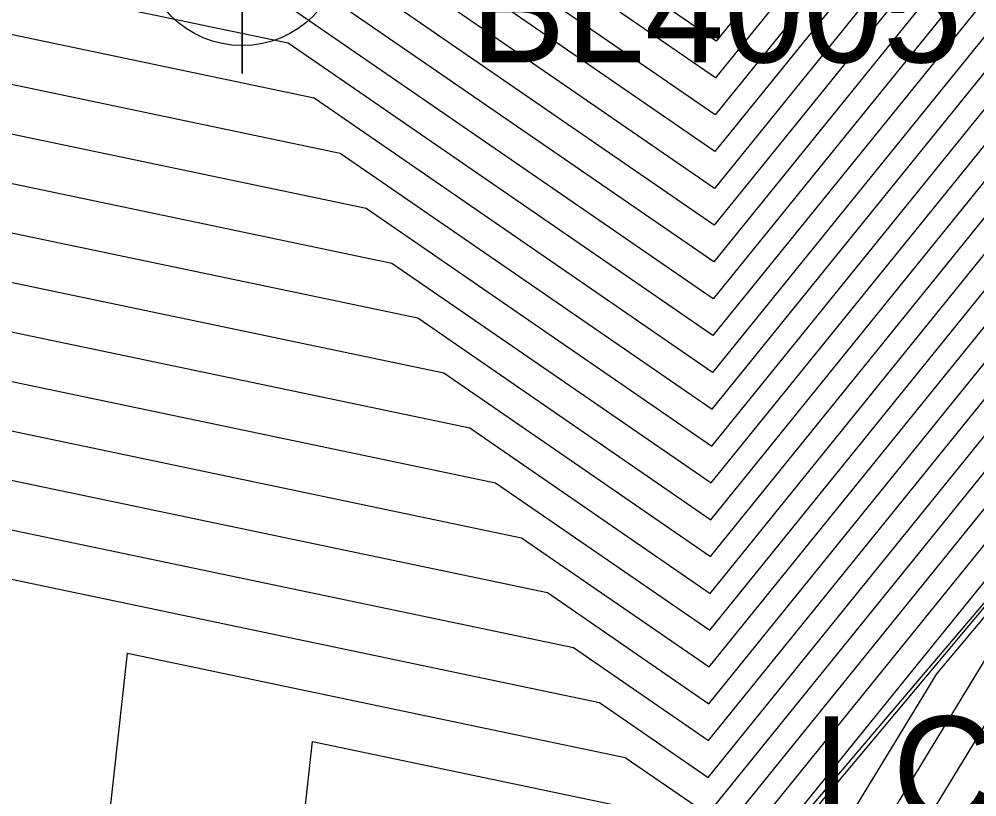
# Model space of a CAD drawing. Extents: x 2188792 to 2191981, y 386090 to 389710.
# Drawn here: x 2190392.34 to 2190414.79, y 388055.88 to 388074.12 of the extents above; entities that cross this region are included whole.
import ezdxf

# ---------------------------------------------------------------- set-up
doc = ezdxf.new("R2010")
doc.units = 0
for name, color, linetype in [('DTM Contours Major', 7, 'Continuous'), ('DTM Contours Minor', 7, 'Continuous'), ('Exist DTM Breakline Cogo Comment', 7, 'Continuous'), ('Exist DTM Breakline Underwater', 7, 'Continuous'), ('Exist DTM Breakline Underwater Cogo Number', 7, 'Continuous'), ('Exist DTM Breakline Underwater Cogo Point CELL', 7, 'Continuous')]:
    doc.layers.add(name, color=color, linetype=linetype)

msp = doc.modelspace()

# ---------------------------------------------------------------- linework, layer by layer
at = {"layer": 'DTM Contours Major'}
for points in [[(2190435.125, 388126.31), (2190431.061, 388109.536), (2190427.977, 388103.038), (2190424.513, 388090.077), (2190423.543, 388073.618), (2190423.423, 388071.574), (2190423.686, 388070.867), (2190420.976, 388067.517), (2190410.954, 388055.558)], [(2190389.403, 388051.03), (2190390.546, 388061.32), (2190405.938, 388058.094), (2190408.487, 388056.338), (2190421.41, 388072.313), (2190418.581, 388079.939), (2190424.171, 388102.439), (2190413.092, 388101.258), (2190409.964, 388096.516), (2190409.288, 388096.296), (2190406.15, 388094.855), (2190402.602, 388091.747), (2190398.235, 388090.276), (2190394.324, 388089.907), (2190383.771, 388098.913), (2190380.078, 388100.55), (2190376.015, 388102.35), (2190374.063, 388104.003), (2190369.711, 388105.868), (2190364.878, 388107.94), (2190363.214, 388108.131), (2190345.583, 388100.851), (2190345.707, 388099.826), (2190341.932, 388095.641)], [(2190418.628, 388094.507), (2190411.53, 388093.75), (2190405.032, 388083.897), (2190403.826, 388083.505), (2190403.617, 388083.494), (2190397.172, 388082.886), (2190379.428, 388098.03), (2190377.825, 388098.74), (2190376.063, 388099.521), (2190372.447, 388102.583), (2190370.533, 388103.404), (2190368.408, 388104.314), (2190367.676, 388104.399), (2190359.924, 388101.197), (2190360.432, 388097.003), (2190360.661, 388096.797), (2190369.638, 388084.566), (2190383, 388075.664), (2190385.522, 388073.984), (2190399.86, 388070.979), (2190408.58, 388064.972), (2190416.859, 388075.207), (2190415.046, 388080.092), (2190418.628, 388094.507)], [(2190369.571, 388071.521), (2190402.899, 388064.536), (2190408.534, 388060.655), (2190419.134, 388073.76), (2190416.814, 388080.015), (2190421.4, 388098.473), (2190412.311, 388097.504), (2190407.498, 388090.206), (2190406.458, 388089.868), (2190404.906, 388089.155), (2190403.152, 388087.618), (2190400.992, 388086.891), (2190395.748, 388086.396), (2190381.6, 388098.472)], [(2190398.54, 388076.237), (2190405.712, 388082.358), (2190410.749, 388089.996), (2190415.856, 388090.541), (2190413.279, 388080.168), (2190414.583, 388076.653), (2190408.626, 388069.289), (2190398.54, 388076.237)], [(2190402.517, 388077.846), (2190406.894, 388081.581), (2190409.968, 388086.242), (2190413.084, 388086.574), (2190411.512, 388080.245), (2190412.308, 388078.1), (2190408.672, 388073.606), (2190402.517, 388077.846)]]:
    msp.add_lwpolyline(points, dxfattribs=at)
at = {"layer": 'DTM Contours Minor'}
for points in [[(2190392.045, 388095.524), (2190393.824, 388095.692), (2190401.723, 388098.352), (2190408.141, 388103.973), (2190413.817, 388106.58), (2190413.91, 388106.61), (2190414.342, 388107.265), (2190416.509, 388107.496), (2190419.122, 388114.088), (2190428.411, 388126.914), (2190429.59, 388129.135), (2190435.239, 388133.934), (2190436.952, 388127.868), (2190436.214, 388126.215), (2190435.653, 388123.847), (2190430.415, 388101.993), (2190429.246, 388096.44), (2190424.567, 388072.748), (2190424.408, 388071.942), (2190424.041, 388070.476), (2190419.607, 388065.185), (2190411.077, 388051.159)], [(2190385.509, 388099.267), (2190393.185, 388092.716), (2190396.029, 388092.984), (2190402.163, 388095.049), (2190407.145, 388099.414), (2190411.553, 388101.438), (2190411.937, 388101.563), (2190413.717, 388104.261), (2190422.653, 388105.214), (2190427.577, 388117.638), (2190429.861, 388126.741), (2190429.604, 388127.243), (2190430.868, 388129.623), (2190434.939, 388133.081), (2190436.173, 388128.71), (2190435.54, 388127.293), (2190434.716, 388126.339), (2190431.381, 388112.574), (2190427.052, 388103.453), (2190422.189, 388085.259), (2190421.678, 388076.588), (2190421.615, 388075.511), (2190423.231, 388071.156), (2190408.45, 388052.884)], [(2190408.459, 388053.747), (2190422.775, 388071.445), (2190419.806, 388079.448), (2190419.813, 388079.557), (2190419.865, 388080.441), (2190426.127, 388103.868), (2190431.701, 388115.612), (2190434.306, 388126.367), (2190435.407, 388127.641), (2190435.979, 388128.921), (2190434.864, 388132.868), (2190431.187, 388129.745), (2190430.046, 388127.596), (2190430.513, 388126.681), (2190426.358, 388110.117), (2190424.188, 388104.644), (2190413.561, 388103.511), (2190411.444, 388100.301), (2190410.987, 388100.152), (2190406.897, 388098.274), (2190402.273, 388094.224), (2190396.581, 388092.307), (2190393.469, 388092.013), (2190385.075, 388099.178)], [(2190435.534, 388126.281), (2190430.741, 388106.498), (2190428.902, 388102.623), (2190426.837, 388094.895), (2190426.067, 388081.826), (2190424.259, 388072.67), (2190423.956, 388071.135), (2190423.851, 388070.714), (2190413.838, 388058.767), (2190409.718, 388051.992)], [(2190435.817, 388125.731), (2190430.422, 388103.46), (2190429.828, 388102.209), (2190429.16, 388099.713), (2190428.912, 388095.492), (2190424.413, 388072.709), (2190424.182, 388071.538), (2190423.946, 388070.595), (2190416.723, 388061.976), (2190410.398, 388051.576)], [(2190408.469, 388054.611), (2190422.32, 388071.735), (2190419.288, 388079.908), (2190425.28, 388104.026), (2190413.405, 388102.76), (2190410.951, 388099.039), (2190410.421, 388098.867), (2190406.648, 388097.134), (2190402.383, 388093.398), (2190397.132, 388091.63), (2190393.754, 388091.311), (2190384.64, 388099.09), (2190380.529, 388100.912), (2190376.006, 388102.916), (2190374.387, 388104.287), (2190369.547, 388106.361), (2190364.171, 388108.665), (2190362.322, 388108.878), (2190342.715, 388100.781)], [(2190394.013, 388051.451), (2190394.879, 388059.25), (2190406.546, 388056.805), (2190408.478, 388055.474), (2190421.865, 388072.024), (2190418.934, 388079.923), (2190424.726, 388103.233), (2190413.248, 388102.009), (2190410.458, 388097.777), (2190409.855, 388097.581), (2190406.399, 388095.994), (2190402.492, 388092.572), (2190397.684, 388090.953), (2190394.039, 388090.609), (2190384.206, 388099.002), (2190380.304, 388100.731), (2190376.011, 388102.633), (2190374.225, 388104.145), (2190369.629, 388106.115), (2190364.525, 388108.303), (2190362.768, 388108.505), (2190344.149, 388100.816), (2190344.23, 388100.149), (2190340.059, 388095.526)], [(2190386.213, 388063.389), (2190405.33, 388059.382), (2190408.497, 388057.201), (2190420.955, 388072.603), (2190418.227, 388079.954), (2190423.617, 388101.646), (2190412.936, 388100.507), (2190409.471, 388095.254), (2190408.722, 388095.01), (2190405.901, 388093.715), (2190402.712, 388090.921), (2190398.786, 388089.599), (2190394.609, 388089.205), (2190383.337, 388098.825)], [(2190381.879, 388065.458), (2190404.722, 388060.671), (2190408.506, 388058.065), (2190420.5, 388072.892), (2190417.874, 388079.969), (2190423.063, 388100.853), (2190412.78, 388099.757), (2190408.978, 388093.992), (2190408.156, 388093.724), (2190405.652, 388092.575), (2190402.822, 388090.095), (2190399.338, 388088.922), (2190394.894, 388088.503), (2190382.903, 388098.737)], [(2190377.546, 388067.527), (2190404.114, 388061.959), (2190408.515, 388058.928), (2190420.045, 388073.181), (2190417.52, 388079.985), (2190422.508, 388100.06), (2190412.624, 388099.006), (2190408.484, 388092.73), (2190407.59, 388092.439), (2190405.404, 388091.435), (2190402.932, 388089.27), (2190399.889, 388088.245), (2190395.179, 388087.801), (2190382.468, 388098.648)], [(2190373.213, 388069.597), (2190403.506, 388063.248), (2190408.524, 388059.791), (2190419.59, 388073.471), (2190417.167, 388080), (2190421.954, 388099.266), (2190412.467, 388098.255), (2190407.991, 388091.468), (2190407.024, 388091.153), (2190405.155, 388090.295), (2190403.042, 388088.444), (2190400.44, 388087.568), (2190395.463, 388087.099), (2190382.034, 388098.56)], [(2190372.762, 388072.013), (2190402.291, 388065.825), (2190408.543, 388061.518), (2190418.679, 388074.049), (2190416.46, 388080.031), (2190420.845, 388097.68)], [(2190375.952, 388072.506), (2190401.683, 388067.113), (2190408.552, 388062.382), (2190418.224, 388074.339), (2190416.107, 388080.046), (2190420.291, 388096.887)], [(2190379.142, 388072.999), (2190401.075, 388068.402), (2190408.561, 388063.245), (2190417.769, 388074.628), (2190415.753, 388080.061), (2190419.737, 388096.093)], [(2190382.332, 388073.491), (2190400.467, 388069.69), (2190408.571, 388064.108), (2190417.314, 388074.917), (2190415.4, 388080.077), (2190419.182, 388095.3)], [(2190404.766, 388082.98), (2190411.374, 388092.999), (2190418.074, 388093.714), (2190414.693, 388080.107), (2190416.404, 388075.496), (2190408.589, 388065.835), (2190399.252, 388072.267), (2190388.712, 388074.476)], [(2190405.002, 388082.825), (2190411.218, 388092.249), (2190417.519, 388092.92), (2190414.339, 388080.122), (2190415.949, 388075.785), (2190408.598, 388066.699), (2190398.644, 388073.556), (2190391.902, 388074.969)], [(2190405.239, 388082.669), (2190411.061, 388091.498), (2190416.965, 388092.127), (2190413.986, 388080.138), (2190415.494, 388076.075), (2190408.608, 388067.562), (2190398.036, 388074.844), (2190395.093, 388075.461), (2190391.084, 388078.132)], [(2190397.744, 388075.915), (2190405.475, 388082.514), (2190410.905, 388090.747), (2190416.411, 388091.334), (2190413.632, 388080.153), (2190415.038, 388076.364), (2190408.617, 388068.426), (2190397.744, 388075.915)], [(2190399.335, 388076.559), (2190405.948, 388082.203), (2190410.593, 388089.245), (2190415.302, 388089.747), (2190412.926, 388080.184), (2190414.128, 388076.943), (2190408.635, 388070.152), (2190399.335, 388076.559)], [(2190400.131, 388076.881), (2190406.184, 388082.048), (2190410.437, 388088.495), (2190414.748, 388088.954), (2190412.572, 388080.199), (2190413.673, 388077.232), (2190408.645, 388071.016), (2190400.131, 388076.881)], [(2190400.926, 388077.202), (2190406.421, 388081.892), (2190410.28, 388087.744), (2190414.193, 388088.161), (2190412.219, 388080.214), (2190413.218, 388077.521), (2190408.654, 388071.879), (2190400.926, 388077.202)], [(2190401.722, 388077.524), (2190406.657, 388081.737), (2190410.124, 388086.993), (2190413.639, 388087.368), (2190411.865, 388080.23), (2190412.763, 388077.811), (2190408.663, 388072.743), (2190401.722, 388077.524)], [(2190398.623, 388051.873), (2190399.213, 388057.181), (2190407.153, 388055.517)]]:
    msp.add_lwpolyline(points, dxfattribs=at)
at = {"layer": 'Exist DTM Breakline Underwater'}
msp.add_lwpolyline([(2190435.939, 388126.253), (2190430.269, 388102.011), (2190423.774, 388070.81), (2190408.449, 388052.77), (2190378.747, 388011.938)], dxfattribs=at)
at = {"layer": 'Exist DTM Breakline Underwater Cogo Point CELL'}
msp.add_lwpolyline([(2190397.565, 388078.843), (2190397.565, 388072.843), (2190397.565, 388075.843), (2190400.565, 388075.843), (2190394.565, 388075.843)], dxfattribs=at)
msp.add_circle((2190397.565, 388075.843), 2.344, dxfattribs=at)

# ---------------------------------------------------------------- texts
at = {"layer": 'Exist DTM Breakline Cogo Comment'}
msp.add_text('*BL4005', height=2.5, dxfattribs=at).set_placement((2190401.611, 388073.107))
at = {"layer": 'Exist DTM Breakline Underwater Cogo Number'}
msp.add_text('LC650', height=2.5, dxfattribs=at).set_placement((2190410.949, 388055.27))

doc.saveas('drawing.dxf')
